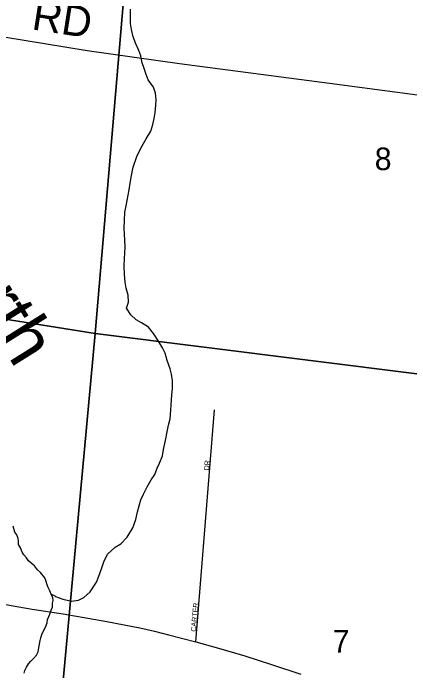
# Model space of a CAD drawing. Extents: x 1310247 to 1664935, y 284496 to 704931.
# Drawn here: x 1511910 to 1515790, y 565817 to 572243 of the extents above; entities that cross this region are included whole.
import ezdxf

# ---------------------------------------------------------------- set-up
doc = ezdxf.new("R2010")
doc.units = 0
for name, color, linetype in [('GM_P_State_Location', 7, 'Continuous'), ('GM_X_County', 7, 'Continuous'), ('GM_X_County_Road_Text', 7, 'Continuous'), ('GM_X_Interstate_Shield', 7, 'Continuous'), ('GM_X_Minor_Lake_Text', 7, 'Continuous'), ('GM_X_Minor_River_Text', 7, 'Continuous'), ('GM_X_State_Location', 7, 'Continuous'), ('GM_X_Township_Road', 7, 'Continuous'), ('GM_X_US_Location', 7, 'Continuous')]:
    doc.layers.add(name, color=color, linetype=linetype)

msp = doc.modelspace()

# ---------------------------------------------------------------- linework, layer by layer
at = {"layer": 'GM_X_County'}
for points in [[(1507692, 575422.1), (1513174.7, 574552.9), (1512712.5, 569114.3), (1507208.4, 569990.4)], [(1518455.5, 573759.5), (1517991.6, 568451), (1512712.5, 569114.3), (1513174.7, 574552.9)], [(1512712.5, 569114.3), (1512215, 563708.3), (1506749.2, 564576.1), (1507208.4, 569990.4)], [(1517991.6, 568451), (1517525, 563098.5), (1512215, 563708.3), (1512712.5, 569114.3)]]:
    msp.add_lwpolyline(points, close=True, dxfattribs=at)
at = {"layer": 'GM_X_County_Road_Text'}
msp.add_lwpolyline([(1508719.7, 572501.8), (1510196.3, 572265.7), (1510557.7, 572212.3), (1511052.4, 572134.7), (1511818.7, 572013.5), (1512633.6, 571880.1), (1513538.1, 571751.6), (1515005.3, 571560), (1515963.3, 571431.5), (1516773.2, 571327.2), (1517377.1, 571244.7), (1518019.8, 571169.5), (1518121.6, 571145.3), (1518172.6, 571091.9), (1518166.6, 570975.5), (1518156, 570880.1), (1518146.2, 570712.7), (1518279.9, 570617.3), (1518577.3, 570412.9), (1518902.7, 570210.9), (1519135, 570059.7), (1519429.1, 569875.5), (1519806.8, 569620.3)], dxfattribs=at)
at = {"layer": 'GM_X_Interstate_Shield'}
msp.add_lwpolyline([(1510581, 566671.1), (1510581, 566671.1), (1510638.3, 566661), (1510907.8, 566617.2), (1511193.1, 566569), (1511476.5, 566522.9), (1511777.9, 566474.2), (1512095.2, 566421.1), (1512400.6, 566372.4), (1512642, 566331.4), (1512825.6, 566298.1), (1512995.1, 566267.3), (1513150.6, 566236.8), (1513292.1, 566204.7), (1513443.3, 566164.3), (1513698.1, 566098.9), (1513895.1, 566045.2), (1514177.5, 565963), (1514437.8, 565877.4), (1514723.9, 565785.1)], dxfattribs=at)
at = {"layer": 'GM_X_Minor_River_Text'}
for points in [[(1512282.3, 566567.5), (1512319.3, 566549.7), (1512324.4, 566544.8), (1512398, 566517.3), (1512481.8, 566497.5), (1512548.1, 566506.1), (1512600.8, 566535.1), (1512664, 566588), (1512724.1, 566683), (1512747.3, 566740.7), (1512777.1, 566822.3), (1512796.3, 566882), (1512831.9, 566955.5), (1512907.5, 567024.2), (1512964.3, 567057.1), (1513025.8, 567124), (1513079.8, 567215.1), (1513109.5, 567294.7), (1513125.1, 567370.6), (1513142.4, 567430.4), (1513159.6, 567488.2), (1513184.8, 567541.9), (1513222.3, 567613.3), (1513261.9, 567684.7), (1513295, 567736.2), (1513320.3, 567795.8), (1513343.4, 567847.5), (1513370.9, 567917.1), (1513380.2, 567979.1), (1513402.1, 568066.9), (1513415.9, 568150.9), (1513429.3, 568218.8), (1513444.6, 568280.6), (1513452.4, 568364.7), (1513457.4, 568414.8), (1513463.5, 568512.9), (1513468.8, 568575), (1513468.3, 568649.2), (1513457.7, 568715.7), (1513444.8, 568768.1), (1513418.4, 568848.9), (1513395.8, 568919.5), (1513370.9, 568972.2), (1513332.1, 569037.2), (1513283.6, 569112.4), (1513234.8, 569173.6), (1513165.6, 569217.2), (1513114.1, 569246.3), (1513063, 569295.5), (1513020.3, 569360.6), (1513037.5, 569418.4), (1513034.9, 569486.7), (1513016.3, 569555.3), (1513005.5, 569613.7), (1512999.1, 569690.1), (1512996.8, 569774.4), (1513000.3, 569846.5), (1513003.4, 569898.6), (1513004.6, 569958.8), (1513004.1, 570027), (1512999.2, 570081.3), (1512996.5, 570145.6), (1513000, 570215.7), (1513003.7, 570297.9), (1513015, 570361.9), (1513035.2, 570463.8), (1513046.3, 570517.7), (1513055.7, 570581.8), (1513067.2, 570655.8), (1513083, 570739.7), (1513119.2, 570843.3), (1513159, 570924.8), (1513213, 571015.9), (1513256.5, 571089.3), (1513278, 571155.1), (1513289.2, 571215), (1513298.4, 571273), (1513305.9, 571343.1), (1513309, 571395.2), (1513302.3, 571461.6), (1513283.5, 571520.2), (1513230.9, 571591.5), (1513212, 571644.1), (1513191.1, 571702.7), (1513172.3, 571759.3), (1513159.6, 571825.8), (1513138.7, 571878.4), (1513110, 571943.2), (1513085.3, 572011.9), (1513066.8, 572082.6), (1513058, 572143), (1513057, 572193.2), (1513056.9, 572283.5)], [(1512019.5, 565795.6), (1512023.5, 565821.7), (1512039.5, 565853.8), (1512061.6, 565883.8), (1512083.7, 565911.9), (1512109.8, 565937.9), (1512137.8, 565970), (1512155.9, 566002.1), (1512161.9, 566042.2), (1512167.9, 566076.3), (1512174, 566114.4), (1512180, 566140.5), (1512192, 566172.5), (1512204.1, 566200.6), (1512226.1, 566244.7), (1512242.2, 566286.8), (1512246.2, 566318.9), (1512268.2, 566371), (1512282.3, 566411.1), (1512294.3, 566439.2), (1512296.3, 566477.3), (1512302.4, 566503.4), (1512298.3, 566529.4), (1512282.3, 566567.5), (1512270.3, 566597.6), (1512254.2, 566631.7), (1512242.2, 566657.8), (1512230.1, 566699.9), (1512220.1, 566725.9), (1512178, 566778.1), (1512147.9, 566804.1), (1512117.8, 566844.2), (1512087.7, 566870.3), (1512059.6, 566890.4), (1512039.6, 566922.4), (1512013.5, 566950.5), (1511997.4, 566976.6), (1511983.4, 567018.7), (1511963.3, 567052.8), (1511961.3, 567082.8), (1511959.3, 567108.9), (1511947.3, 567145), (1511927.2, 567173.1), (1511909.2, 567229.2)]]:
    msp.add_lwpolyline(points, dxfattribs=at)
at = {"layer": 'GM_X_State_Location'}
msp.add_lwpolyline([(1513698.1, 566098.9), (1513880.7, 568367.8)], dxfattribs=at)

# ---------------------------------------------------------------- texts
at = {"layer": 'GM_P_State_Location'}
for s, rotation, p in [('DR', 83.99577, (1513824.8, 567773)), ('CARTER', 84.80843, (1513697.2, 566197.7))]:
    msp.add_text(s, height=50, rotation=rotation, dxfattribs=at).set_placement(p)
at = {"layer": 'GM_X_Minor_Lake_Text'}
msp.add_text('North', height=500.15, rotation=302.02781, dxfattribs=at).set_placement((1511070.9, 570147.9))
at = {"layer": 'GM_X_Township_Road'}
msp.add_text('RD', height=300, rotation=351.10537, dxfattribs=at).set_placement((1512083, 572086.9))
at = {"layer": 'GM_X_US_Location'}
for s, p in [('8', (1515446.8, 570709.3)), ('7', (1515035.3, 565995.3))]:
    msp.add_text(s, height=221, rotation=0.00001, dxfattribs=at).set_placement(p)

doc.saveas('drawing.dxf')
